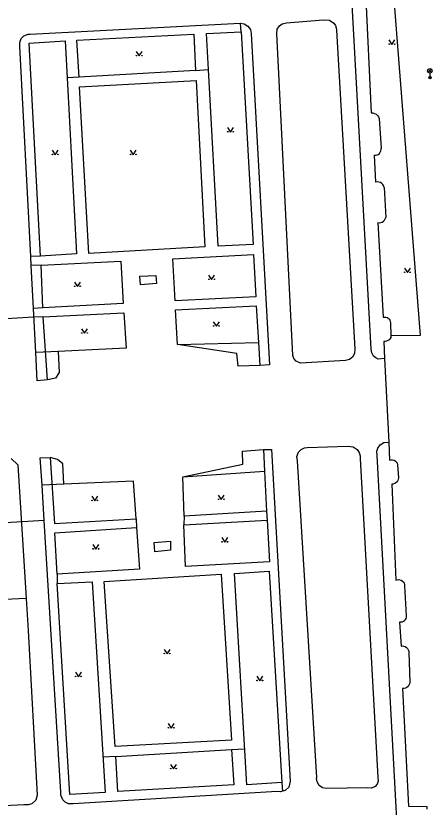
# Model space of a CAD drawing. Extents: x -599951 to -598963, y -1164095 to -1162939.
# Drawn here: x -599281.8 to -599212.6, y -1163692.1 to -1163560.6 of the extents above; entities that cross this region are included whole.
import ezdxf

# ---------------------------------------------------------------- set-up
doc = ezdxf.new("R2010")
doc.units = 0
for name, color, linetype in [('Level 11', 7, 'Continuous'), ('Level 33', 7, 'Continuous'), ('Level 36', 7, 'Continuous'), ('Level 54', 7, 'Continuous'), ('Level 7', 7, 'Continuous')]:
    doc.layers.add(name, color=color, linetype=linetype)

msp = doc.modelspace()

# ---------------------------------------------------------------- linework, layer by layer
at = {"layer": 'Level 11'}
for points in [[(-599220.77, -1163556.49), (-599219.08, -1163556.44), (-599214.58, -1163613.69), (-599219.43, -1163613.78)], [(-599244.34, -1163563.29), (-599244.42, -1163561.85)], [(-599251.88, -1163569.68), (-599249.75, -1163569.56)], [(-599271.21, -1163570.79), (-599273.24, -1163570.91)], [(-599277.66, -1163600.52), (-599279.27, -1163600.62)], [(-599277.55, -1163602.01), (-599279.19, -1163602.09)], [(-599277.28, -1163609.12), (-599278.82, -1163609.21)], [(-599278.75, -1163610.67), (-599287.08, -1163611.16), (-599289.66, -1163611.31)], [(-599277.22, -1163610.6), (-599278.75, -1163610.67)], [(-599254.88, -1163615.23), (-599241.43, -1163614.88)], [(-599274.74, -1163616.36), (-599278.44, -1163616.53)], [(-599254.01, -1163637.19), (-599240.44, -1163636.25)], [(-599273.77, -1163638.41), (-599277.4, -1163638.56)], [(-599253.81, -1163643.71), (-599253.82, -1163645.17)], [(-599240.13, -1163642.9), (-599240.02, -1163644.39)], [(-599277.04, -1163644.42), (-599285.3, -1163644.96), (-599287.82, -1163645.13)], [(-599261.76, -1163644.17), (-599261.69, -1163645.63)], [(-599274.86, -1163653.38), (-599274.9, -1163654.91)], [(-599280.03, -1163657.42), (-599342.31, -1163660.29)], [(-599245.9, -1163682.47), (-599243.73, -1163682.34)], [(-599265.16, -1163683.64), (-599267.29, -1163683.77)], [(-599237.56, -1163687.95), (-599237.47, -1163689.43)], [(-599213.5, -1163691.96), (-599213.5, -1163692.38)]]:
    msp.add_lwpolyline(points, dxfattribs=at)
at = {"layer": 'Level 33'}
for p, q in [((-599213.23, -1163570.03), (-599212.7, -1163569.5)), ((-599213.23, -1163569.5), (-599212.7, -1163570.03)), ((-599212.96, -1163570.14), (-599212.96, -1163570.89))]:
    msp.add_line(p, q, dxfattribs=at)
for centre, radius in [((-599212.96, -1163569.77), 0.375), ((-599212.96, -1163570.89), 0.2), ((-599212.96, -1163570.89), 0.145), ((-599212.96, -1163570.89), 0.0876)]:
    msp.add_circle(centre, radius, dxfattribs=at)
at = {"layer": 'Level 36'}
for points in [[(-599219.77, -1163564.62), (-599219.27, -1163565.37), (-599218.77, -1163564.62)], [(-599261.75, -1163566.54), (-599261.25, -1163567.29), (-599260.75, -1163566.54)], [(-599246.58, -1163579.17), (-599246.08, -1163579.92), (-599245.58, -1163579.17)], [(-599275.7, -1163582.94), (-599275.2, -1163583.69), (-599274.7, -1163582.94)], [(-599262.74, -1163582.94), (-599262.24, -1163583.69), (-599261.74, -1163582.94)], [(-599217.21, -1163602.51), (-599216.71, -1163603.26), (-599216.21, -1163602.51)], [(-599249.72, -1163603.68), (-599249.22, -1163604.43), (-599248.72, -1163603.68)], [(-599272.01, -1163604.84), (-599271.51, -1163605.59), (-599271.01, -1163604.84)], [(-599248.94, -1163611.43), (-599248.44, -1163612.18), (-599247.94, -1163611.43)], [(-599270.84, -1163612.6), (-599270.34, -1163613.35), (-599269.84, -1163612.6)], [(-599269.15, -1163640.4), (-599268.65, -1163641.15), (-599268.15, -1163640.4)], [(-599248.12, -1163640.21), (-599247.62, -1163640.96), (-599247.12, -1163640.21)], [(-599247.54, -1163647.28), (-599247.04, -1163648.03), (-599246.54, -1163647.28)], [(-599268.95, -1163648.45), (-599268.45, -1163649.2), (-599267.95, -1163648.45)], [(-599257.13, -1163665.85), (-599256.63, -1163666.6), (-599256.13, -1163665.85)], [(-599271.86, -1163669.63), (-599271.36, -1163670.38), (-599270.86, -1163669.63)], [(-599241.72, -1163670.31), (-599241.22, -1163671.06), (-599240.72, -1163670.31)], [(-599256.45, -1163678.16), (-599255.95, -1163678.91), (-599255.45, -1163678.16)], [(-599256.07, -1163684.95), (-599255.57, -1163685.7), (-599255.07, -1163684.95)]]:
    msp.add_lwpolyline(points, dxfattribs=at)
for centre in [(-599219.72, -1163565.32), (-599218.82, -1163565.32), (-599261.7, -1163567.24), (-599260.8, -1163567.24), (-599246.53, -1163579.87), (-599245.63, -1163579.87), (-599275.65, -1163583.64), (-599274.75, -1163583.64), (-599262.69, -1163583.64), (-599261.79, -1163583.64), (-599217.16, -1163603.21), (-599216.26, -1163603.21), (-599249.67, -1163604.38), (-599248.77, -1163604.38), (-599271.96, -1163605.54), (-599271.06, -1163605.54), (-599248.89, -1163612.13), (-599247.99, -1163612.13), (-599270.79, -1163613.3), (-599269.89, -1163613.3), (-599269.1, -1163641.1), (-599268.2, -1163641.1), (-599248.07, -1163640.91), (-599247.17, -1163640.91), (-599247.49, -1163647.98), (-599246.59, -1163647.98), (-599268.9, -1163649.15), (-599268, -1163649.15), (-599257.08, -1163666.55), (-599256.18, -1163666.55), (-599271.81, -1163670.33), (-599270.91, -1163670.33), (-599241.67, -1163671.01), (-599240.77, -1163671.01), (-599256.4, -1163678.86), (-599255.5, -1163678.86), (-599256.02, -1163685.65), (-599255.12, -1163685.65)]:
    msp.add_circle(centre, 0.05, dxfattribs=at)
at = {"layer": 'Level 54'}
for points in [[(-599222.7, -1163615.97), (-599226.22, -1163552.63)], [(-599279.35, -1163563.64), (-599244.5, -1163561.84)], [(-599244.5, -1163561.84), (-599244.42, -1163561.85), (-599243.79, -1163561.95)], [(-599243.79, -1163561.95), (-599243.22, -1163562.31)], [(-599243.22, -1163562.31), (-599242.77, -1163562.88)], [(-599238.32, -1163562.86), (-599237.97, -1163562.28)], [(-599237.97, -1163562.28), (-599237.5, -1163561.94)], [(-599237.5, -1163561.94), (-599236.77, -1163561.79)], [(-599236.77, -1163561.79), (-599230.67, -1163561.26)], [(-599230.67, -1163561.26), (-599229.63, -1163561.33)], [(-599229.63, -1163561.33), (-599228.92, -1163561.83)], [(-599228.92, -1163561.83), (-599228.67, -1163562.2)], [(-599228.67, -1163562.2), (-599228.53, -1163562.62)], [(-599280.4, -1163563.92), (-599279.72, -1163563.66)], [(-599279.72, -1163563.66), (-599279.35, -1163563.64)], [(-599271.64, -1163564.65), (-599252.2, -1163563.68)], [(-599252.2, -1163563.68), (-599251.88, -1163569.68)], [(-599250.08, -1163563.57), (-599244.34, -1163563.29)], [(-599248.14, -1163598.86), (-599249.75, -1163569.56), (-599250.08, -1163563.57)], [(-599244.34, -1163563.29), (-599242.32, -1163598.59)], [(-599242.77, -1163562.88), (-599242.63, -1163563.57)], [(-599242.63, -1163563.57), (-599239.63, -1163618.6)], [(-599238.41, -1163563.57), (-599238.32, -1163562.86)], [(-599235.75, -1163617.05), (-599238.41, -1163563.57)], [(-599228.53, -1163562.62), (-599228.5, -1163563.02)], [(-599228.5, -1163563.02), (-599225.41, -1163615.95)], [(-599281.08, -1163565.05), (-599280.86, -1163564.41)], [(-599281.08, -1163565.72), (-599281.08, -1163565.05)], [(-599280.86, -1163564.41), (-599280.4, -1163563.92)], [(-599279.52, -1163565.14), (-599273.58, -1163564.75)], [(-599273.58, -1163564.75), (-599273.24, -1163570.91), (-599271.65, -1163600.14)], [(-599271.21, -1163570.79), (-599271.64, -1163564.65)], [(-599278.2, -1163621.25), (-599278.44, -1163616.53), (-599278.82, -1163609.21), (-599279.19, -1163602.09), (-599279.27, -1163600.62), (-599281.08, -1163565.72)], [(-599277.66, -1163600.52), (-599279.52, -1163565.14)], [(-599251.88, -1163569.68), (-599271.21, -1163570.79)], [(-599271.16, -1163572.43), (-599251.81, -1163571.35)], [(-599251.81, -1163571.35), (-599250.34, -1163599.01)], [(-599269.64, -1163600.1), (-599271.16, -1163572.43)], [(-599250.34, -1163599.01), (-599269.64, -1163600.1)], [(-599242.32, -1163598.59), (-599248.14, -1163598.86)], [(-599271.65, -1163600.14), (-599277.66, -1163600.52)], [(-599255.66, -1163600.97), (-599242.25, -1163600.28)], [(-599242.25, -1163600.28), (-599241.9, -1163607.29)], [(-599277.55, -1163602.01), (-599264.31, -1163601.36)], [(-599264.31, -1163601.36), (-599263.91, -1163608.38)], [(-599255.28, -1163607.96), (-599255.66, -1163600.97)], [(-599277.28, -1163609.12), (-599277.55, -1163602.01)], [(-599261.15, -1163603.88), (-599258.51, -1163603.75)], [(-599261.03, -1163605.3), (-599261.15, -1163603.88)], [(-599258.51, -1163603.75), (-599258.38, -1163605.07)], [(-599258.38, -1163605.07), (-599261.03, -1163605.3)], [(-599263.91, -1163608.38), (-599277.28, -1163609.12)], [(-599241.9, -1163607.29), (-599255.28, -1163607.96)], [(-599255.22, -1163609.47), (-599241.81, -1163608.78)], [(-599254.88, -1163615.23), (-599255.22, -1163609.47)], [(-599241.81, -1163608.78), (-599241.43, -1163614.88), (-599241.19, -1163618.69)], [(-599277.22, -1163610.6), (-599263.8, -1163609.97)], [(-599276.51, -1163621.1), (-599277.22, -1163610.6)], [(-599263.8, -1163609.97), (-599263.44, -1163615.83)], [(-599263.44, -1163615.83), (-599274.74, -1163616.36)], [(-599274.74, -1163616.36), (-599274.56, -1163619.87)], [(-599245.05, -1163616.73), (-599254.88, -1163615.23)], [(-599225.41, -1163615.95), (-599225.49, -1163616.73)], [(-599222.61, -1163616.62), (-599222.7, -1163615.97)], [(-599244.82, -1163618.81), (-599245.05, -1163616.73)], [(-599235.55, -1163617.56), (-599235.75, -1163617.05)], [(-599235.16, -1163617.98), (-599235.55, -1163617.56)], [(-599226.32, -1163617.71), (-599226.99, -1163617.87)], [(-599225.83, -1163617.3), (-599226.32, -1163617.71)], [(-599225.49, -1163616.73), (-599225.83, -1163617.3)], [(-599222.33, -1163617.16), (-599222.61, -1163616.62)], [(-599221.97, -1163617.44), (-599222.33, -1163617.16)], [(-599221.57, -1163617.63), (-599221.97, -1163617.44)], [(-599220.5, -1163617.55), (-599221.57, -1163617.63)], [(-599241.19, -1163618.69), (-599244.82, -1163618.81)], [(-599239.63, -1163618.6), (-599241.19, -1163618.69)], [(-599234.46, -1163618.29), (-599235.16, -1163617.98)], [(-599226.99, -1163617.87), (-599234.46, -1163618.29)], [(-599274.56, -1163619.87), (-599275.15, -1163620.8)], [(-599276.51, -1163621.1), (-599278.2, -1163621.25)], [(-599275.15, -1163620.8), (-599276.51, -1163621.1)], [(-599233.35, -1163632.31), (-599226.58, -1163632.12)], [(-599226.58, -1163632.12), (-599225.71, -1163632.21)], [(-599221.64, -1163632.42), (-599221.24, -1163631.86)], [(-599221.24, -1163631.86), (-599220.62, -1163631.48)], [(-599220.62, -1163631.48), (-599219.8, -1163631.43)], [(-599244.12, -1163632.91), (-599240.61, -1163632.63)], [(-599244.05, -1163635.06), (-599244.12, -1163632.91)], [(-599240.61, -1163632.63), (-599240.44, -1163636.25), (-599240.13, -1163642.9)], [(-599240.61, -1163632.63), (-599239.28, -1163632.63)], [(-599239.28, -1163632.63), (-599236.17, -1163687.71)], [(-599235.06, -1163633.83), (-599234.8, -1163633.11)], [(-599234.8, -1163633.11), (-599234.37, -1163632.65)], [(-599234.37, -1163632.65), (-599233.8, -1163632.37)], [(-599233.8, -1163632.37), (-599233.35, -1163632.31)], [(-599225.71, -1163632.21), (-599225.05, -1163632.64)], [(-599225.05, -1163632.64), (-599224.71, -1163633.12)], [(-599224.71, -1163633.12), (-599224.55, -1163633.68)], [(-599221.78, -1163632.94), (-599221.64, -1163632.42)], [(-599221.73, -1163633.62), (-599221.78, -1163632.94)], [(-599282.51, -1163634.12), (-599281.4, -1163635.17)], [(-599277.68, -1163634.06), (-599276.07, -1163633.98)], [(-599274.25, -1163689.59), (-599277.04, -1163644.42), (-599277.4, -1163638.56), (-599277.68, -1163634.06)], [(-599274.82, -1163634.29), (-599276.07, -1163633.98)], [(-599276.07, -1163633.98), (-599275.35, -1163644.94)], [(-599273.96, -1163635.05), (-599274.82, -1163634.29)], [(-599234.96, -1163634.55), (-599235.06, -1163633.83)], [(-599231.77, -1163687.15), (-599234.96, -1163634.55)], [(-599224.55, -1163633.68), (-599224.56, -1163634.14)], [(-599224.56, -1163634.14), (-599221.64, -1163687.14)], [(-599218.47, -1163694.13), (-599221.73, -1163633.62)], [(-599281.4, -1163635.17), (-599280.03, -1163657.42), (-599279.7, -1163662.73)], [(-599273.77, -1163638.41), (-599273.96, -1163635.05)], [(-599254.01, -1163637.19), (-599244.05, -1163635.06)], [(-599253.81, -1163643.71), (-599254.01, -1163637.19)], [(-599262.18, -1163637.93), (-599273.77, -1163638.41)], [(-599261.76, -1163644.17), (-599262.18, -1163637.93)], [(-599240.13, -1163642.9), (-599253.81, -1163643.71)], [(-599275.35, -1163644.94), (-599261.76, -1163644.17)], [(-599253.82, -1163645.17), (-599240.02, -1163644.39)], [(-599253.58, -1163652.07), (-599253.82, -1163645.17)], [(-599240.02, -1163644.39), (-599239.63, -1163651.29)], [(-599275.27, -1163646.48), (-599261.69, -1163645.63)], [(-599274.86, -1163653.38), (-599275.27, -1163646.48)], [(-599261.69, -1163645.63), (-599261.2, -1163652.51)], [(-599258.78, -1163648.08), (-599256.07, -1163647.85)], [(-599256.07, -1163647.85), (-599256.04, -1163649.39)], [(-599258.65, -1163649.63), (-599258.78, -1163648.08)], [(-599256.04, -1163649.39), (-599258.65, -1163649.63)], [(-599239.63, -1163651.29), (-599253.58, -1163652.07)], [(-599261.2, -1163652.51), (-599274.86, -1163653.38)], [(-599245.4, -1163653.22), (-599239.65, -1163652.86)], [(-599239.65, -1163652.86), (-599237.56, -1163687.95)], [(-599267.06, -1163654.57), (-599247.65, -1163653.34)], [(-599247.65, -1163653.34), (-599245.94, -1163680.9)], [(-599243.39, -1163688.35), (-599245.4, -1163653.22)], [(-599274.9, -1163654.91), (-599269.08, -1163654.63)], [(-599272.78, -1163689.94), (-599274.9, -1163654.91)], [(-599269.08, -1163654.63), (-599266.93, -1163689.62)], [(-599265.22, -1163681.97), (-599267.06, -1163654.57)], [(-599279.7, -1163662.73), (-599278.2, -1163690.08)], [(-599245.94, -1163680.9), (-599265.22, -1163681.97)], [(-599265.16, -1163683.64), (-599245.9, -1163682.47)], [(-599245.9, -1163682.47), (-599245.55, -1163688.34)], [(-599264.8, -1163689.47), (-599265.16, -1163683.64)], [(-599231.79, -1163687.32), (-599231.77, -1163687.15)], [(-599231.7, -1163687.86), (-599231.79, -1163687.32)], [(-599221.64, -1163687.14), (-599221.58, -1163687.71)], [(-599245.55, -1163688.34), (-599264.8, -1163689.47)], [(-599237.56, -1163687.95), (-599243.39, -1163688.35)], [(-599236.17, -1163687.71), (-599236.41, -1163688.72)], [(-599231.38, -1163688.45), (-599231.7, -1163687.86)], [(-599230.78, -1163688.85), (-599231.38, -1163688.45)], [(-599222.07, -1163688.64), (-599222.64, -1163688.89)], [(-599221.72, -1163688.24), (-599222.07, -1163688.64)], [(-599221.58, -1163687.71), (-599221.72, -1163688.24)], [(-599274.25, -1163690.08), (-599274.25, -1163689.59)], [(-599266.93, -1163689.62), (-599272.78, -1163689.94)], [(-599238.31, -1163689.47), (-599272.24, -1163691.51)], [(-599237.84, -1163689.53), (-599238.31, -1163689.47)], [(-599236.99, -1163689.29), (-599237.84, -1163689.53)], [(-599236.41, -1163688.72), (-599236.99, -1163689.29)], [(-599230.08, -1163688.96), (-599230.78, -1163688.85)], [(-599223.35, -1163688.82), (-599230.08, -1163688.96)], [(-599222.64, -1163688.89), (-599223.35, -1163688.82)], [(-599278.45, -1163690.9), (-599279.08, -1163691.5)], [(-599278.2, -1163690.08), (-599278.45, -1163690.9)], [(-599273.93, -1163690.83), (-599274.25, -1163690.08)], [(-599273.56, -1163691.23), (-599273.93, -1163690.83)], [(-599273.02, -1163691.49), (-599273.56, -1163691.23)], [(-599280.43, -1163691.65), (-599338.07, -1163694.68)], [(-599279.72, -1163691.66), (-599280.43, -1163691.65)], [(-599279.08, -1163691.5), (-599279.72, -1163691.66)], [(-599272.24, -1163691.51), (-599273.02, -1163691.49)]]:
    msp.add_lwpolyline(points, dxfattribs=at)
at = {"layer": 'Level 7'}
for points in [[(-599221.17, -1163556.51), (-599223.67, -1163556.64), (-599222.71, -1163576.75)], [(-599222.71, -1163576.75), (-599222.42, -1163576.75), (-599222.14, -1163576.82), (-599221.88, -1163576.95), (-599221.66, -1163577.15), (-599221.49, -1163577.39), (-599221.39, -1163577.66)], [(-599221.39, -1163577.66), (-599221.08, -1163582.58)], [(-599222.23, -1163583.78), (-599221.99, -1163583.78), (-599221.75, -1163583.73), (-599221.54, -1163583.63), (-599221.35, -1163583.47), (-599221.2, -1163583.28), (-599221.11, -1163583.06), (-599221.07, -1163582.82), (-599221.08, -1163582.58)], [(-599222.23, -1163583.78), (-599221.98, -1163588.24)], [(-599220.54, -1163589.15), (-599220.62, -1163588.89), (-599220.76, -1163588.66), (-599220.95, -1163588.46), (-599221.18, -1163588.32), (-599221.44, -1163588.23), (-599221.71, -1163588.2), (-599221.98, -1163588.24)], [(-599220.54, -1163589.15), (-599220.29, -1163594.12)], [(-599221.64, -1163594.93), (-599221.39, -1163594.98), (-599221.14, -1163594.96), (-599220.9, -1163594.89), (-599220.68, -1163594.75), (-599220.5, -1163594.58), (-599220.37, -1163594.36), (-599220.29, -1163594.12)], [(-599221.64, -1163594.93), (-599220.72, -1163610.68)], [(-599220.72, -1163610.68), (-599220.5, -1163610.65), (-599220.29, -1163610.68), (-599220.08, -1163610.75), (-599219.9, -1163610.86), (-599219.74, -1163611.01), (-599219.62, -1163611.19), (-599219.55, -1163611.39), (-599219.52, -1163611.61), (-599219.43, -1163613.78)], [(-599219.43, -1163613.78), (-599219.48, -1163614.02), (-599219.59, -1163614.23), (-599219.74, -1163614.42), (-599219.94, -1163614.57), (-599220.16, -1163614.66), (-599220.4, -1163614.71), (-599220.64, -1163614.69)], [(-599220.64, -1163614.69), (-599220.5, -1163617.55)], [(-599220.5, -1163617.55), (-599219.8, -1163631.43)], [(-599219.8, -1163631.43), (-599219.65, -1163634.4)], [(-599219.65, -1163634.4), (-599219.41, -1163634.35), (-599219.16, -1163634.36), (-599218.92, -1163634.43), (-599218.71, -1163634.55), (-599218.53, -1163634.72), (-599218.4, -1163634.93), (-599218.32, -1163635.17)], [(-599218.32, -1163635.17), (-599218.18, -1163637.34)], [(-599218.18, -1163637.34), (-599218.21, -1163637.58), (-599218.29, -1163637.81), (-599218.42, -1163638.01), (-599218.6, -1163638.18), (-599218.81, -1163638.3), (-599219.04, -1163638.38), (-599219.28, -1163638.39)], [(-599219.28, -1163638.39), (-599218.62, -1163654.36)], [(-599218.62, -1163654.36), (-599218.4, -1163654.29), (-599218.17, -1163654.26), (-599217.94, -1163654.29), (-599217.72, -1163654.37), (-599217.53, -1163654.49), (-599217.37, -1163654.66), (-599217.25, -1163654.86), (-599217.18, -1163655.08), (-599217.16, -1163655.31)], [(-599217.16, -1163655.31), (-599216.88, -1163660.27)], [(-599216.88, -1163660.27), (-599216.89, -1163660.49), (-599216.95, -1163660.71), (-599217.05, -1163660.91), (-599217.19, -1163661.08), (-599217.37, -1163661.21), (-599217.58, -1163661.3), (-599217.8, -1163661.35), (-599218.02, -1163661.34)], [(-599218.02, -1163661.34), (-599217.76, -1163665.31)], [(-599217.76, -1163665.31), (-599217.52, -1163665.28), (-599217.28, -1163665.3), (-599217.05, -1163665.38), (-599216.84, -1163665.52), (-599216.68, -1163665.7), (-599216.56, -1163665.91), (-599216.49, -1163666.15), (-599216.49, -1163666.39)], [(-599216.49, -1163666.39), (-599216.29, -1163671.32)], [(-599216.29, -1163671.32), (-599216.34, -1163671.57), (-599216.44, -1163671.8), (-599216.59, -1163672), (-599216.79, -1163672.17), (-599217.01, -1163672.29), (-599217.26, -1163672.35), (-599217.51, -1163672.36)], [(-599217.51, -1163672.36), (-599216.52, -1163691.87)], [(-599216.52, -1163691.87), (-599213.5, -1163691.96)]]:
    msp.add_lwpolyline(points, dxfattribs=at)

doc.saveas('drawing.dxf')
